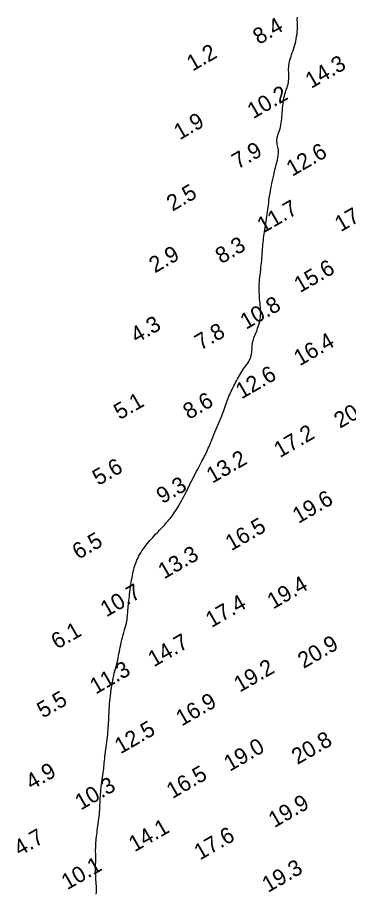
# Model space of a CAD drawing. Extents: x 3024098 to 3056816, y 418252 to 509144.
# Drawn here: x 3026902 to 3027005.2, y 423122.1 to 423395.3 of the extents above; entities that cross this region are included whole.
import ezdxf

# ---------------------------------------------------------------- set-up
doc = ezdxf.new("R2010")
doc.units = 0
doc.layers.add('V-CHAN-CONT-EL10', color=7, linetype='Continuous')
doc.layers.add('V-TOPO-SOUN-0911', color=7, linetype='Continuous')

msp = doc.modelspace()

# ---------------------------------------------------------------- linework, layer by layer
at = {"layer": 'V-CHAN-CONT-EL10'}
msp.add_lwpolyline([(3026926.57, 423121.59), (3026926.61, 423122.21), (3026926.62, 423122.84), (3026926.61, 423123.49), (3026926.58, 423124.16), (3026926.55, 423124.83), (3026926.5, 423125.51), (3026926.46, 423126.2), (3026926.42, 423126.88), (3026926.39, 423127.56), (3026926.37, 423128.23), (3026926.36, 423128.9), (3026926.36, 423129.56), (3026926.36, 423130.2), (3026926.37, 423130.84), (3026926.38, 423131.46), (3026926.38, 423132.07), (3026926.39, 423132.66), (3026926.39, 423133.23), (3026926.38, 423133.79), (3026926.38, 423134.34), (3026926.37, 423134.89), (3026926.37, 423135.44), (3026926.38, 423135.99), (3026926.39, 423136.55), (3026926.42, 423137.12), (3026926.45, 423137.71), (3026926.5, 423138.32), (3026926.56, 423138.94), (3026926.63, 423139.58), (3026926.71, 423140.23), (3026926.79, 423140.89), (3026926.88, 423141.57), (3026926.98, 423142.26), (3026927.07, 423142.96), (3026927.17, 423143.67), (3026927.27, 423144.39), (3026927.36, 423145.11), (3026927.44, 423145.83), (3026927.52, 423146.55), (3026927.59, 423147.27), (3026927.64, 423147.98), (3026927.69, 423148.68), (3026927.72, 423149.38), (3026927.75, 423150.07), (3026927.77, 423150.77), (3026927.8, 423151.47), (3026927.83, 423152.17), (3026927.87, 423152.88), (3026927.93, 423153.61), (3026928.01, 423154.34), (3026928.1, 423155.09), (3026928.21, 423155.83), (3026928.32, 423156.58), (3026928.43, 423157.32), (3026928.54, 423158.05), (3026928.65, 423158.76), (3026928.74, 423159.45), (3026928.82, 423160.11), (3026928.89, 423160.76), (3026928.95, 423161.39), (3026929, 423162.02), (3026929.06, 423162.66), (3026929.12, 423163.3), (3026929.18, 423163.96), (3026929.25, 423164.64), (3026929.34, 423165.36), (3026929.43, 423166.1), (3026929.53, 423166.86), (3026929.64, 423167.63), (3026929.75, 423168.41), (3026929.85, 423169.2), (3026929.95, 423169.97), (3026930.04, 423170.74), (3026930.12, 423171.49), (3026930.19, 423172.22), (3026930.25, 423172.95), (3026930.31, 423173.67), (3026930.35, 423174.39), (3026930.4, 423175.1), (3026930.44, 423175.83), (3026930.47, 423176.56), (3026930.51, 423177.3), (3026930.55, 423178.05), (3026930.59, 423178.81), (3026930.63, 423179.58), (3026930.68, 423180.36), (3026930.73, 423181.15), (3026930.8, 423181.94), (3026930.87, 423182.75), (3026930.95, 423183.55), (3026931.05, 423184.36), (3026931.15, 423185.17), (3026931.27, 423185.98), (3026931.4, 423186.77), (3026931.53, 423187.56), (3026931.68, 423188.34), (3026931.84, 423189.1), (3026932.01, 423189.85), (3026932.19, 423190.57), (3026932.38, 423191.29), (3026932.56, 423191.99), (3026932.75, 423192.68), (3026932.92, 423193.36), (3026933.09, 423194.03), (3026933.25, 423194.7), (3026933.39, 423195.37), (3026933.52, 423196.04), (3026933.64, 423196.71), (3026933.77, 423197.38), (3026933.89, 423198.07), (3026934.03, 423198.77), (3026934.18, 423199.49), (3026934.35, 423200.23), (3026934.54, 423201), (3026934.75, 423201.77), (3026934.97, 423202.55), (3026935.19, 423203.33), (3026935.4, 423204.1), (3026935.6, 423204.83), (3026935.79, 423205.54), (3026935.95, 423206.2), (3026936.07, 423206.81), (3026936.17, 423207.37), (3026936.24, 423207.9), (3026936.3, 423208.41), (3026936.34, 423208.9), (3026936.38, 423209.39), (3026936.41, 423209.88), (3026936.44, 423210.39), (3026936.48, 423210.92), (3026936.53, 423211.47), (3026936.58, 423212.04), (3026936.64, 423212.65), (3026936.71, 423213.27), (3026936.78, 423213.92), (3026936.87, 423214.59), (3026936.95, 423215.28), (3026937.05, 423216), (3026937.15, 423216.73), (3026937.25, 423217.48), (3026937.36, 423218.22), (3026937.48, 423218.97), (3026937.59, 423219.7), (3026937.72, 423220.41), (3026937.84, 423221.1), (3026937.97, 423221.76), (3026938.11, 423222.39), (3026938.25, 423223), (3026938.41, 423223.6), (3026938.58, 423224.17), (3026938.77, 423224.75), (3026938.98, 423225.31), (3026939.22, 423225.88), (3026939.48, 423226.45), (3026939.77, 423227.03), (3026940.08, 423227.6), (3026940.42, 423228.18), (3026940.78, 423228.75), (3026941.16, 423229.32), (3026941.56, 423229.88), (3026941.97, 423230.43), (3026942.4, 423230.97), (3026942.84, 423231.5), (3026943.29, 423232.02), (3026943.74, 423232.52), (3026944.19, 423233.01), (3026944.64, 423233.49), (3026945.07, 423233.95), (3026945.5, 423234.4), (3026945.91, 423234.82), (3026946.31, 423235.24), (3026946.69, 423235.64), (3026947.06, 423236.04), (3026947.43, 423236.43), (3026947.79, 423236.82), (3026948.15, 423237.22), (3026948.5, 423237.62), (3026948.86, 423238.04), (3026949.21, 423238.46), (3026949.57, 423238.9), (3026949.92, 423239.35), (3026950.28, 423239.82), (3026950.63, 423240.31), (3026950.99, 423240.82), (3026951.34, 423241.36), (3026951.7, 423241.92), (3026952.05, 423242.5), (3026952.4, 423243.1), (3026952.76, 423243.73), (3026953.11, 423244.38), (3026953.47, 423245.04), (3026953.83, 423245.72), (3026954.18, 423246.42), (3026954.54, 423247.14), (3026954.9, 423247.86), (3026955.27, 423248.59), (3026955.63, 423249.33), (3026955.99, 423250.07), (3026956.36, 423250.8), (3026956.72, 423251.53), (3026957.09, 423252.24), (3026957.46, 423252.95), (3026957.82, 423253.63), (3026958.18, 423254.3), (3026958.53, 423254.94), (3026958.87, 423255.57), (3026959.2, 423256.17), (3026959.51, 423256.75), (3026959.8, 423257.31), (3026960.07, 423257.83), (3026960.33, 423258.34), (3026960.57, 423258.83), (3026960.81, 423259.32), (3026961.03, 423259.81), (3026961.25, 423260.3), (3026961.48, 423260.82), (3026961.71, 423261.35), (3026961.95, 423261.92), (3026962.19, 423262.51), (3026962.45, 423263.13), (3026962.71, 423263.77), (3026962.98, 423264.44), (3026963.26, 423265.12), (3026963.55, 423265.82), (3026963.85, 423266.53), (3026964.15, 423267.26), (3026964.46, 423267.99), (3026964.77, 423268.72), (3026965.08, 423269.46), (3026965.39, 423270.18), (3026965.68, 423270.9), (3026965.96, 423271.6), (3026966.22, 423272.28), (3026966.46, 423272.93), (3026966.69, 423273.56), (3026966.9, 423274.18), (3026967.11, 423274.77), (3026967.31, 423275.35), (3026967.51, 423275.92), (3026967.71, 423276.48), (3026967.93, 423277.03), (3026968.16, 423277.58), (3026968.4, 423278.12), (3026968.65, 423278.66), (3026968.9, 423279.2), (3026969.17, 423279.73), (3026969.45, 423280.27), (3026969.73, 423280.81), (3026970.01, 423281.35), (3026970.3, 423281.9), (3026970.59, 423282.45), (3026970.89, 423282.99), (3026971.19, 423283.53), (3026971.49, 423284.07), (3026971.81, 423284.59), (3026972.13, 423285.1), (3026972.46, 423285.59), (3026972.8, 423286.06), (3026973.14, 423286.52), (3026973.47, 423286.97), (3026973.79, 423287.42), (3026974.08, 423287.87), (3026974.35, 423288.32), (3026974.58, 423288.79), (3026974.77, 423289.27), (3026974.9, 423289.77), (3026974.99, 423290.29), (3026975.05, 423290.81), (3026975.09, 423291.35), (3026975.12, 423291.88), (3026975.15, 423292.41), (3026975.18, 423292.93), (3026975.24, 423293.43), (3026975.32, 423293.92), (3026975.44, 423294.39), (3026975.57, 423294.85), (3026975.73, 423295.31), (3026975.9, 423295.77), (3026976.08, 423296.23), (3026976.27, 423296.71), (3026976.48, 423297.21), (3026976.68, 423297.73), (3026976.88, 423298.27), (3026977.07, 423298.82), (3026977.25, 423299.39), (3026977.42, 423299.97), (3026977.56, 423300.56), (3026977.67, 423301.15), (3026977.75, 423301.74), (3026977.8, 423302.33), (3026977.82, 423302.91), (3026977.81, 423303.5), (3026977.78, 423304.1), (3026977.73, 423304.72), (3026977.68, 423305.35), (3026977.62, 423306.01), (3026977.56, 423306.69), (3026977.5, 423307.4), (3026977.45, 423308.13), (3026977.41, 423308.88), (3026977.38, 423309.65), (3026977.36, 423310.43), (3026977.36, 423311.21), (3026977.38, 423311.98), (3026977.42, 423312.76), (3026977.47, 423313.52), (3026977.54, 423314.26), (3026977.63, 423315), (3026977.72, 423315.74), (3026977.82, 423316.47), (3026977.92, 423317.2), (3026978.01, 423317.92), (3026978.09, 423318.65), (3026978.17, 423319.39), (3026978.23, 423320.12), (3026978.28, 423320.86), (3026978.33, 423321.59), (3026978.38, 423322.32), (3026978.42, 423323.03), (3026978.47, 423323.74), (3026978.52, 423324.43), (3026978.58, 423325.1), (3026978.65, 423325.76), (3026978.72, 423326.41), (3026978.8, 423327.06), (3026978.89, 423327.71), (3026978.98, 423328.36), (3026979.07, 423329.01), (3026979.17, 423329.68), (3026979.28, 423330.36), (3026979.39, 423331.05), (3026979.5, 423331.75), (3026979.61, 423332.46), (3026979.72, 423333.18), (3026979.83, 423333.89), (3026979.94, 423334.61), (3026980.04, 423335.32), (3026980.13, 423336.03), (3026980.23, 423336.73), (3026980.32, 423337.44), (3026980.41, 423338.15), (3026980.51, 423338.87), (3026980.62, 423339.6), (3026980.73, 423340.35), (3026980.86, 423341.12), (3026981, 423341.91), (3026981.16, 423342.73), (3026981.32, 423343.55), (3026981.5, 423344.38), (3026981.68, 423345.22), (3026981.88, 423346.06), (3026982.07, 423346.89), (3026982.28, 423347.71), (3026982.48, 423348.51), (3026982.68, 423349.3), (3026982.87, 423350.06), (3026983.04, 423350.79), (3026983.18, 423351.5), (3026983.29, 423352.17), (3026983.36, 423352.79), (3026983.38, 423353.38), (3026983.36, 423353.92), (3026983.29, 423354.43), (3026983.2, 423354.9), (3026983.09, 423355.35), (3026982.99, 423355.78), (3026982.91, 423356.21), (3026982.86, 423356.63), (3026982.86, 423357.07), (3026982.91, 423357.51), (3026983.01, 423357.98), (3026983.15, 423358.46), (3026983.31, 423358.95), (3026983.49, 423359.47), (3026983.68, 423360.01), (3026983.86, 423360.57), (3026984.01, 423361.15), (3026984.15, 423361.75), (3026984.25, 423362.38), (3026984.33, 423363.02), (3026984.4, 423363.67), (3026984.46, 423364.34), (3026984.51, 423365.01), (3026984.56, 423365.68), (3026984.6, 423366.35), (3026984.66, 423367.02), (3026984.72, 423367.68), (3026984.79, 423368.33), (3026984.88, 423368.97), (3026984.98, 423369.59), (3026985.08, 423370.2), (3026985.21, 423370.79), (3026985.35, 423371.36), (3026985.52, 423371.91), (3026985.69, 423372.45), (3026985.86, 423372.96), (3026986.04, 423373.47), (3026986.2, 423373.97), (3026986.34, 423374.47), (3026986.46, 423374.97), (3026986.54, 423375.49), (3026986.59, 423376.01), (3026986.6, 423376.54), (3026986.6, 423377.09), (3026986.58, 423377.64), (3026986.56, 423378.19), (3026986.54, 423378.74), (3026986.54, 423379.29), (3026986.56, 423379.84), (3026986.61, 423380.38), (3026986.7, 423380.92), (3026986.81, 423381.46), (3026986.95, 423382.01), (3026987.11, 423382.57), (3026987.28, 423383.15), (3026987.48, 423383.75), (3026987.68, 423384.37), (3026987.9, 423385.02), (3026988.12, 423385.7), (3026988.33, 423386.4), (3026988.54, 423387.11), (3026988.73, 423387.84), (3026988.9, 423388.59), (3026989.04, 423389.34), (3026989.15, 423390.09), (3026989.21, 423390.85), (3026989.25, 423391.6), (3026989.26, 423392.36), (3026989.26, 423393.11), (3026989.25, 423393.86), (3026989.24, 423394.6), (3026989.25, 423395.34)], dxfattribs=at)

# ---------------------------------------------------------------- texts
at = {"layer": 'V-TOPO-SOUN-0911'}
for s, p in [('8.4', (3026977.23, 423386.68)), ('1.2', (3026956.59, 423378.38)), ('14.3 ', (3026993.57, 423373)), ('10.2 ', (3026975.49, 423363.52)), ('1.9', (3026952.59, 423356.93)), ('7.9', (3026970.67, 423347.81)), ('12.6 ', (3026987.66, 423345.54)), ('2.5', (3026950.32, 423334.65)), ('11.7 ', (3026978.54, 423327.79)), ('17.6 ', (3027002.75, 423328.22)), ('8.3', (3026965.52, 423318.25)), ('2.9', (3026944.85, 423315.39)), ('15.6 ', (3026990.06, 423309.22)), ('10.8 ', (3026973.26, 423297.77)), ('4.3', (3026939.11, 423293.51)), ('7.8', (3026959.09, 423291.28)), ('16.4 ', (3026989.99, 423286.38)), ('12.6 ', (3026971.85, 423276.05)), ('5.1', (3026933.84, 423269.57)), ('8.6', (3026955.44, 423269.66)), ('20.4 ', (3027002.53, 423266.89)), ('17.2 ', (3026983.79, 423257.71)), ('13.2 ', (3026962.73, 423249.7)), ('5.6', (3026927.2, 423249.03)), ('9.3', (3026947.15, 423243.34)), ('19.6 ', (3026989.57, 423237.18)), ('16.5 ', (3026968.63, 423228.64)), ('6.5', (3026920.92, 423225.96)), ('13.3 ', (3026947.67, 423219.85)), ('19.4 ', (3026981.69, 423210.46)), ('10.7 ', (3026929.69, 423208)), ('17.4 ', (3026962.47, 423204.66)), ('6.1', (3026914.32, 423197.92)), ('14.7 ', (3026944.52, 423192.42)), ('20.9 ', (3026991.21, 423191.93)), ('11.3 ', (3026926.38, 423183.89)), ('19.2 ', (3026971.29, 423184.51)), ('5.5', (3026909.9, 423176.42)), ('16.9 ', (3026953.22, 423173.95)), ('12.5 ', (3026934.11, 423165.25)), ('20.8 ', (3026989.27, 423161.94)), ('19.0 ', (3026968.19, 423159.81)), ('4.9', (3026906.4, 423154.04)), ('16.5 ', (3026950.29, 423151.28)), ('10.3 ', (3026921.75, 423147.73)), ('19.9 ', (3026982.09, 423142.22)), ('14.1 ', (3026938.5, 423134.66)), ('4.7', (3026902.69, 423133.37)), ('17.6 ', (3026958.89, 423132.12)), ('10.1 ', (3026917.5, 423122.82)), ('19.3 ', (3026980.09, 423121.98))]:
    msp.add_text(s, height=5, rotation=30, dxfattribs=at).set_placement(p)

doc.saveas('drawing.dxf')
